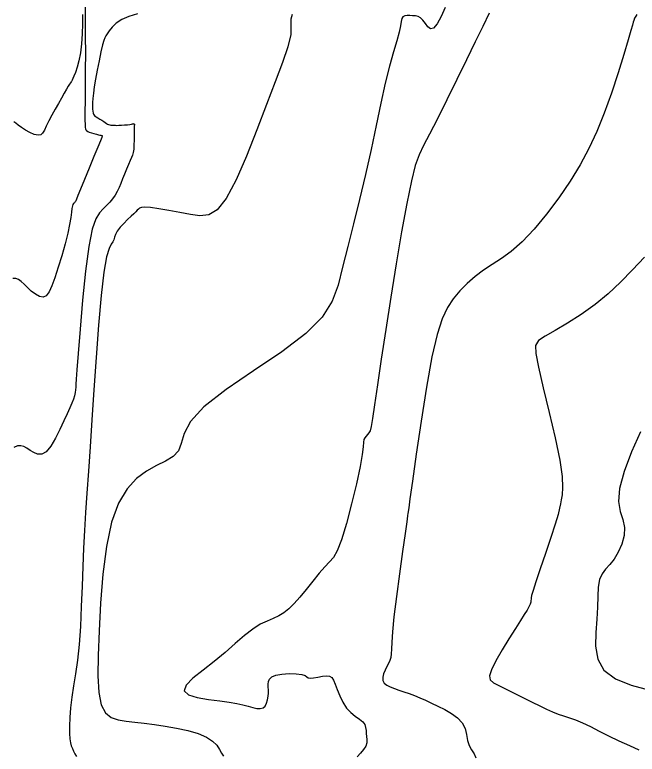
# Model space of a CAD drawing. Extents: x 2566142 to 2571431, y 418755 to 421584.
# Drawn here: x 2569086.7 to 2569324.5, y 420216.5 to 420498.8 of the extents above; entities that cross this region are included whole.
import ezdxf

# ---------------------------------------------------------------- set-up
doc = ezdxf.new("R2010")
doc.units = 0
doc.layers.add('Contour_ADS_Major', color=7, linetype='Continuous')
doc.layers.add('Contour_ADS_Minor', color=7, linetype='Continuous')

msp = doc.modelspace()

# ---------------------------------------------------------------- linework, layer by layer
at = {"layer": 'Contour_ADS_Major'}
for points in [[(2569113.59, 420501.71), (2569113.59, 420496.58), (2569113.64, 420490.64), (2569113.68, 420484.23), (2569113.67, 420477.74), (2569113.63, 420471.55), (2569113.58, 420466.07), (2569113.54, 420461.7), (2569113.53, 420458.71), (2569113.56, 420456.87), (2569113.63, 420455.85), (2569113.75, 420455.29), (2569113.91, 420454.9), (2569114.16, 420454.59), (2569114.57, 420454.32), (2569115.18, 420454.06), (2569116.02, 420453.77), (2569116.98, 420453.48), (2569117.93, 420453.22), (2569118.71, 420453.01), (2569119.23, 420452.88), (2569119.54, 420452.81), (2569119.71, 420452.78), (2569119.81, 420452.77), (2569119.92, 420452.76), (2569120.02, 420452.73), (2569120.11, 420452.69), (2569120.17, 420452.64), (2569120.16, 420452.5), (2569119.96, 420451.98), (2569119.44, 420450.71), (2569118.46, 420448.34), (2569116.95, 420444.68), (2569115.15, 420440.29), (2569113.34, 420435.89), (2569111.83, 420432.2), (2569110.84, 420429.77), (2569110.29, 420428.44), (2569110.03, 420427.83), (2569109.9, 420427.58), (2569109.78, 420427.41), (2569109.64, 420427.24), (2569109.48, 420427.07), (2569109.31, 420426.9), (2569109.13, 420426.71), (2569108.94, 420426.39), (2569108.76, 420425.82), (2569108.57, 420424.88), (2569108.38, 420423.45), (2569108.11, 420421.45), (2569107.66, 420418.8), (2569106.95, 420415.42), (2569105.92, 420411.33), (2569104.67, 420406.85), (2569103.34, 420402.42), (2569102.05, 420398.44), (2569100.9, 420395.28), (2569099.84, 420392.99), (2569098.75, 420391.56), (2569097.53, 420391), (2569096.12, 420391.25), (2569094.58, 420392.1), (2569093.04, 420393.32), (2569091.59, 420394.67), (2569090.33, 420395.92), (2569089.2, 420396.97), (2569088.14, 420397.75), (2569087.08, 420398.16), (2569085.97, 420398.15)], [(2569324.29, 420498.9), (2569323.88, 420498.31), (2569323.48, 420497.49), (2569323.15, 420496.68), (2569322.92, 420495.96), (2569322.63, 420494.88), (2569322.07, 420492.82), (2569321.02, 420489.2), (2569319.35, 420483.63), (2569317.15, 420476.63), (2569314.6, 420468.95), (2569311.84, 420461.31), (2569309, 420454.28), (2569305.99, 420447.78), (2569302.65, 420441.55), (2569298.84, 420435.32), (2569294.49, 420428.94), (2569289.8, 420422.7), (2569285.04, 420416.97), (2569280.48, 420412.15), (2569276.33, 420408.48), (2569272.56, 420405.71), (2569269.07, 420403.43), (2569265.76, 420401.26), (2569262.57, 420398.87), (2569259.53, 420396.23), (2569256.71, 420393.38), (2569254.17, 420390.35), (2569251.95, 420387.05), (2569249.95, 420382.8), (2569248.03, 420376.79), (2569246.07, 420368.2), (2569243.99, 420356.68), (2569241.92, 420343.66), (2569240.06, 420331.04), (2569238.6, 420320.7), (2569237.66, 420314.05), (2569237.17, 420310.54), (2569236.97, 420309.13), (2569236.93, 420308.79), (2569236.89, 420308.52), (2569236.75, 420307.57), (2569236.42, 420305.23), (2569235.78, 420300.79)], [(2569235.78, 420300.79), (2569234.79, 420293.88), (2569233.62, 420285.43), (2569232.46, 420276.71), (2569231.53, 420269), (2569230.99, 420263.26), (2569230.75, 420259.3), (2569230.64, 420256.66), (2569230.54, 420254.85), (2569230.31, 420253.44), (2569229.94, 420252.25), (2569229.46, 420251.13), (2569228.86, 420249.96), (2569228.2, 420248.64), (2569227.6, 420247.25), (2569227.24, 420245.88), (2569227.27, 420244.67), (2569227.8, 420243.69), (2569228.79, 420242.9), (2569230.13, 420242.23), (2569231.72, 420241.62), (2569233.47, 420241), (2569235.34, 420240.35), (2569237.31, 420239.64), (2569239.34, 420238.88), (2569241.42, 420238.03), (2569243.58, 420237.08), (2569245.87, 420236.03), (2569248.33, 420234.85), (2569250.96, 420233.54), (2569253.56, 420232.06), (2569255.86, 420230.37), (2569257.62, 420228.45), (2569258.69, 420226.28), (2569259.27, 420224.01), (2569259.68, 420221.8), (2569260.23, 420219.81), (2569261.13, 420218.14), (2569262.12, 420216.67), (2569262.82, 420215.17)]]:
    msp.add_lwpolyline(points, dxfattribs=at)
at = {"layer": 'Contour_ADS_Minor'}
for points in [[(2569251.11, 420501.64), (2569249.53, 420498.16), (2569248.02, 420495.35), (2569246.65, 420493.67), (2569245.48, 420493.4), (2569244.46, 420494.19), (2569243.53, 420495.5)], [(2569112.57, 420498.93), (2569112.54, 420495.33), (2569112.44, 420491.51), (2569112.22, 420487.74), (2569111.83, 420484.25), (2569111.25, 420481.25), (2569110.57, 420478.78), (2569109.89, 420476.83), (2569109.31, 420475.4), (2569108.91, 420474.45), (2569108.66, 420473.88), (2569108.5, 420473.56), (2569108.37, 420473.36), (2569108.22, 420473.17), (2569107.99, 420472.87), (2569107.65, 420472.37), (2569107.15, 420471.56), (2569106.46, 420470.38), (2569105.59, 420468.85), (2569104.56, 420467.03), (2569103.41, 420464.97), (2569102.16, 420462.74), (2569100.91, 420460.46), (2569099.74, 420458.28), (2569098.76, 420456.35), (2569098.02, 420454.79), (2569097.37, 420453.65), (2569096.62, 420452.97), (2569095.6, 420452.81), (2569094.18, 420453.15), (2569092.51, 420453.88), (2569090.79, 420454.82), (2569089.25, 420455.8), (2569088.04, 420456.68), (2569087.13, 420457.4), (2569086.41, 420457.93)], [(2569133.57, 420499.17), (2569130.25, 420498.22), (2569127.55, 420497.07), (2569125.46, 420495.67), (2569123.9, 420494.16), (2569122.78, 420492.73), (2569122, 420491.58), (2569121.47, 420490.79), (2569121.07, 420490.08), (2569120.69, 420489.06), (2569120.24, 420487.33), (2569119.64, 420484.64), (2569118.93, 420481.28), (2569118.22, 420477.67), (2569117.58, 420474.23), (2569117.1, 420471.31), (2569116.75, 420468.89), (2569116.54, 420466.91), (2569116.43, 420465.28), (2569116.41, 420463.93), (2569116.47, 420462.84), (2569116.57, 420461.97), (2569116.7, 420461.32), (2569116.85, 420460.84), (2569117.05, 420460.48), (2569117.36, 420460.17), (2569117.83, 420459.84), (2569118.47, 420459.45), (2569119.22, 420459), (2569120, 420458.54), (2569120.7, 420458.09), (2569121.26, 420457.7), (2569121.71, 420457.36), (2569122.11, 420457.09), (2569122.51, 420456.89), (2569122.97, 420456.77), (2569123.45, 420456.71), (2569123.94, 420456.68), (2569124.39, 420456.67), (2569124.79, 420456.64), (2569125.22, 420456.62), (2569125.76, 420456.6), (2569126.5, 420456.62), (2569127.49, 420456.68), (2569128.62, 420456.77), (2569129.72, 420456.87), (2569130.65, 420456.98), (2569131.29, 420457.08), (2569131.67, 420457.16), (2569131.89, 420457.23), (2569132.01, 420457.26), (2569132.12, 420457.25), (2569132.21, 420457.21), (2569132.29, 420457.16), (2569132.36, 420457.11), (2569132.4, 420457.05), (2569132.42, 420456.98), (2569132.43, 420456.87), (2569132.41, 420456.7), (2569132.37, 420456.44), (2569132.33, 420455.99), (2569132.29, 420455.27), (2569132.27, 420454.18), (2569132.27, 420452.66), (2569132.27, 420450.9), (2569132.24, 420449.11), (2569132.15, 420447.52), (2569131.97, 420446.29), (2569131.69, 420445.28), (2569131.31, 420444.3), (2569130.79, 420443.14), (2569130.15, 420441.64), (2569129.42, 420439.89), (2569128.66, 420438.03), (2569127.92, 420436.18), (2569127.23, 420434.45), (2569126.56, 420432.84), (2569125.85, 420431.35), (2569125.04, 420429.94), (2569124.09, 420428.6), (2569123.01, 420427.3), (2569121.81, 420426.02)], [(2569243.53, 420495.5), (2569242.63, 420496.8), (2569241.71, 420497.69), (2569240.75, 420498.17), (2569239.75, 420498.39), (2569238.69, 420498.48), (2569237.6, 420498.54), (2569236.55, 420498.53), (2569235.64, 420498.39), (2569234.97, 420498.03), (2569234.58, 420497.39), (2569234.33, 420496.31), (2569234.04, 420494.64), (2569233.5, 420492.22), (2569232.59, 420488.91), (2569231.34, 420484.62), (2569229.85, 420479.27), (2569228.21, 420472.78), (2569226.5, 420465.14), (2569224.71, 420456.58), (2569222.78, 420447.4), (2569220.69, 420437.88), (2569218.42, 420428.33), (2569216.11, 420419.04), (2569213.89, 420410.31), (2569211.93, 420402.44), (2569210.19, 420395.59), (2569207.91, 420389.42), (2569204.12, 420383.42), (2569197.88, 420377.12), (2569188.7, 420370.19), (2569177.93, 420362.92), (2569167.4, 420355.77), (2569158.94, 420349.2), (2569153.85, 420343.57), (2569151.39, 420338.92), (2569150.27, 420335.17), (2569149.22, 420332.28), (2569147.24, 420330.14), (2569144.35, 420328.4), (2569140.86, 420326.69), (2569137.07, 420324.61), (2569133.25, 420321.78), (2569129.61, 420317.84), (2569126.36, 420312.41), (2569123.69, 420305.12), (2569121.73, 420295.82), (2569120.39, 420285.2), (2569119.51, 420274.15), (2569118.94, 420263.58), (2569118.56, 420254.24), (2569118.46, 420246.38), (2569118.8, 420240.05), (2569119.72, 420235.36), (2569121.31, 420232.29), (2569123.51, 420230.51), (2569126.2, 420229.6), (2569129.26, 420229.13), (2569132.59, 420228.74), (2569136.19, 420228.32), (2569140.05, 420227.83), (2569144.18, 420227.22), (2569148.52, 420226.46), (2569152.82, 420225.52), (2569156.74, 420224.39), (2569159.96, 420223.06), (2569162.28, 420221.53), (2569163.84, 420219.91), (2569164.9, 420218.33), (2569165.72, 420216.91), (2569166.49, 420215.72)], [(2569192.7, 420498.92), (2569192.12, 420497.1), (2569192.22, 420494.7), (2569192.1, 420491.32), (2569191.03, 420486.65)], [(2569267.91, 420499.39), (2569265.51, 420494.39), (2569262.62, 420488.47), (2569259.28, 420481.64), (2569255.57, 420474.06), (2569251.76, 420466.32), (2569248.18, 420459.13), (2569245.14, 420453.21), (2569242.86, 420448.95), (2569241.14, 420445.41), (2569239.69, 420441.32), (2569238.19, 420435.41), (2569236.42, 420426.78), (2569234.43, 420415.93), (2569232.35, 420403.73), (2569230.29, 420391.04), (2569228.38, 420378.7), (2569226.67, 420367.32), (2569225.24, 420357.51), (2569224.12, 420349.84), (2569223.35, 420344.7), (2569222.83, 420341.65), (2569222.43, 420340.03), (2569222.01, 420339.18)], [(2569191.03, 420486.65), (2569189.01, 420480.63), (2569186.23, 420473.28), (2569182.88, 420464.61), (2569179.13, 420454.84), (2569175.19, 420444.86), (2569171.24, 420435.78), (2569167.5, 420428.69), (2569164.07, 420424.38), (2569160.8, 420422.41), (2569157.46, 420422.05), (2569153.82, 420422.57), (2569149.75, 420423.32), (2569145.57, 420424.09), (2569141.69, 420424.76), (2569138.54, 420425.23), (2569136.41, 420425.39), (2569135.14, 420425.3), (2569134.41, 420425.02), (2569133.96, 420424.63), (2569133.5, 420424.18), (2569132.94, 420423.61), (2569132.19, 420422.88), (2569131.16, 420421.9), (2569129.83, 420420.64), (2569128.35, 420419.2), (2569126.95, 420417.69), (2569125.84, 420416.26), (2569125.16, 420414.99), (2569124.79, 420413.89), (2569124.52, 420412.94), (2569124.16, 420412.12), (2569123.54, 420411.27), (2569122.71, 420409.64), (2569121.75, 420406.35), (2569120.73, 420400.51), (2569119.72, 420391.59), (2569118.76, 420380.37), (2569117.84, 420368), (2569116.98, 420355.63), (2569116.19, 420344.19), (2569115.48, 420333.84), (2569114.83, 420324.52), (2569114.27, 420316.2), (2569113.79, 420308.77), (2569113.37, 420301.89), (2569113.02, 420295.15), (2569112.71, 420288.15), (2569112.43, 420280.64), (2569112.13, 420272.89), (2569111.77, 420265.33), (2569111.28, 420258.39), (2569110.64, 420252.38), (2569109.92, 420247.18), (2569109.2, 420242.57), (2569108.55, 420238.32), (2569108.06, 420234.26), (2569107.74, 420230.5), (2569107.57, 420227.17), (2569107.56, 420224.43), (2569107.69, 420222.38), (2569107.95, 420220.87), (2569108.3, 420219.71), (2569108.71, 420218.69), (2569109.16, 420217.67), (2569109.67, 420216.63), (2569110.26, 420215.62)], [(2569121.81, 420426.02), (2569120.5, 420424.72), (2569119.13, 420423.26), (2569117.71, 420420.93), (2569116.3, 420416.91), (2569114.95, 420410.37), (2569113.7, 420400.91), (2569112.58, 420389.81), (2569111.65, 420378.77), (2569110.94, 420369.51), (2569110.47, 420363.28), (2569110.2, 420359.65), (2569110.06, 420357.73), (2569109.99, 420356.64), (2569109.91, 420355.65), (2569109.78, 420354.58), (2569109.54, 420353.39), (2569109.15, 420352.06), (2569108.55, 420350.53), (2569107.74, 420348.71), (2569106.7, 420346.49), (2569105.43, 420343.77), (2569103.93, 420340.54), (2569102.26, 420337.19), (2569100.51, 420334.18), (2569098.75, 420332.02), (2569097.05, 420331.04), (2569095.45, 420331.03), (2569093.96, 420331.64), (2569092.6, 420332.51), (2569091.38, 420333.33), (2569090.23, 420333.96), (2569089.05, 420334.29), (2569087.77, 420334.21), (2569086.31, 420333.65)], [(2569327.2, 420406.29), (2569322.65, 420401.49), (2569318.09, 420396.8), (2569313.39, 420392.32), (2569308.4, 420388.15), (2569303.09, 420384.39), (2569297.82, 420381.09), (2569293.06, 420378.33), (2569289.27, 420376.17), (2569286.81, 420374.5), (2569285.66, 420372.57), (2569285.67, 420369.47), (2569286.7, 420364.27), (2569288.57, 420356.44), (2569290.86, 420347), (2569293.11, 420337.32), (2569294.86, 420328.82), (2569295.75, 420322.55), (2569295.94, 420318.29), (2569295.73, 420315.49), (2569295.39, 420313.61), (2569295.12, 420312.09), (2569294.79, 420310.4), (2569294.2, 420308), (2569293.12, 420304.37), (2569291.45, 420299.21), (2569289.43, 420293.2), (2569287.41, 420287.26), (2569285.74, 420282.3), (2569284.68, 420279), (2569284.14, 420277.12), (2569283.94, 420276.16), (2569283.91, 420275.64), (2569283.88, 420275.14), (2569283.77, 420274.55), (2569283.53, 420273.79), (2569283.09, 420272.81), (2569282.39, 420271.55), (2569281.34, 420269.85), (2569279.88, 420267.55), (2569277.92, 420264.47), (2569275.47, 420260.58), (2569272.85, 420256.3), (2569270.48, 420252.17), (2569268.77, 420248.75), (2569268.05, 420246.4), (2569268.34, 420244.88), (2569269.54, 420243.79), (2569271.6, 420242.71), (2569274.39, 420241.32), (2569277.65, 420239.69), (2569281.06, 420237.98), (2569284.34, 420236.35), (2569287.23, 420234.92), (2569289.77, 420233.7), (2569292.07, 420232.68), (2569294.23, 420231.84), (2569296.36, 420231.13), (2569298.55, 420230.43), (2569300.92, 420229.61), (2569303.56, 420228.52), (2569306.55, 420227.06), (2569309.88, 420225.33), (2569313.51, 420223.47), (2569317.41, 420221.61), (2569321.45, 420219.85), (2569325.1, 420218.17)], [(2569325.7, 420339.61), (2569322.31, 420331.95), (2569319.44, 420324.48), (2569317.65, 420317.97), (2569317.3, 420312.97), (2569317.94, 420309.17), (2569318.91, 420306.06), (2569319.59, 420303.12), (2569319.45, 420299.98), (2569318.6, 420296.74), (2569317.24, 420293.67), (2569315.62, 420291.02), (2569313.95, 420288.93), (2569312.37, 420287.16), (2569311.04, 420285.36), (2569310.08, 420283.18), (2569309.59, 420280.33), (2569309.4, 420276.81), (2569309.3, 420272.68), (2569309.09, 420268.02), (2569308.68, 420262.93), (2569308.57, 420257.75), (2569309.39, 420252.85), (2569311.76, 420248.61), (2569316.13, 420245.31), (2569322.14, 420242.84), (2569329.25, 420241)], [(2569222.01, 420339.18), (2569221.49, 420338.56), (2569220.92, 420337.97), (2569220.41, 420337.35), (2569220.06, 420336.62), (2569219.91, 420335.62), (2569219.78, 420333.91), (2569219.44, 420331), (2569218.64, 420326.36), (2569217.23, 420319.78), (2569215.38, 420312.13), (2569213.37, 420304.6), (2569211.47, 420298.34), (2569209.86, 420294.2), (2569208.4, 420291.67), (2569206.9, 420289.92), (2569205.13, 420288.11), (2569202.97, 420285.61), (2569200.52, 420282.59), (2569198, 420279.41), (2569195.58, 420276.45), (2569193.42, 420273.99), (2569191.44, 420272.04), (2569189.53, 420270.51), (2569187.56, 420269.31), (2569185.43, 420268.33), (2569183.08, 420267.35), (2569180.49, 420266.1), (2569177.6, 420264.31), (2569174.4, 420261.82), (2569170.87, 420258.76), (2569167.04, 420255.39), (2569162.92, 420251.93), (2569158.63, 420248.6), (2569154.79, 420245.55), (2569152.13, 420242.89), (2569151.39, 420240.75), (2569153.03, 420239.21), (2569156.44, 420238.15), (2569160.73, 420237.43), (2569165.03, 420236.88), (2569168.63, 420236.37), (2569171.52, 420235.88), (2569173.88, 420235.39), (2569175.87, 420234.89), (2569177.63, 420234.4), (2569179.17, 420234.02), (2569180.48, 420233.9), (2569181.54, 420234.16), (2569182.34, 420234.89), (2569182.91, 420235.98), (2569183.27, 420237.27), (2569183.48, 420238.61), (2569183.57, 420239.87), (2569183.58, 420241.04), (2569183.56, 420242.14), (2569183.56, 420243.21), (2569183.67, 420244.25), (2569184.05, 420245.22), (2569184.91, 420246.06), (2569186.45, 420246.7), (2569188.77, 420247.1), (2569191.51, 420247.26), (2569194.18, 420247.2), (2569196.33, 420246.94), (2569197.61, 420246.52), (2569198.3, 420246.05), (2569198.82, 420245.67), (2569199.57, 420245.49), (2569200.86, 420245.62), (2569202.53, 420245.93), (2569204.28, 420246.25), (2569205.84, 420246.43), (2569206.99, 420246.32), (2569207.81, 420245.81), (2569208.47, 420244.83), (2569209.11, 420243.31), (2569209.87, 420241.22), (2569210.81, 420238.8), (2569211.97, 420236.33), (2569213.37, 420234.12), (2569215.03, 420232.37), (2569216.77, 420231.01), (2569218.37, 420229.9), (2569219.62, 420228.87), (2569220.37, 420227.82), (2569220.74, 420226.73), (2569220.88, 420225.6), (2569220.96, 420224.46), (2569221.11, 420223.31), (2569221.22, 420222.13), (2569221.15, 420220.91), (2569220.75, 420219.63), (2569219.92, 420218.28), (2569218.78, 420216.88), (2569217.5, 420215.46)]]:
    msp.add_lwpolyline(points, dxfattribs=at)

doc.saveas('drawing.dxf')
